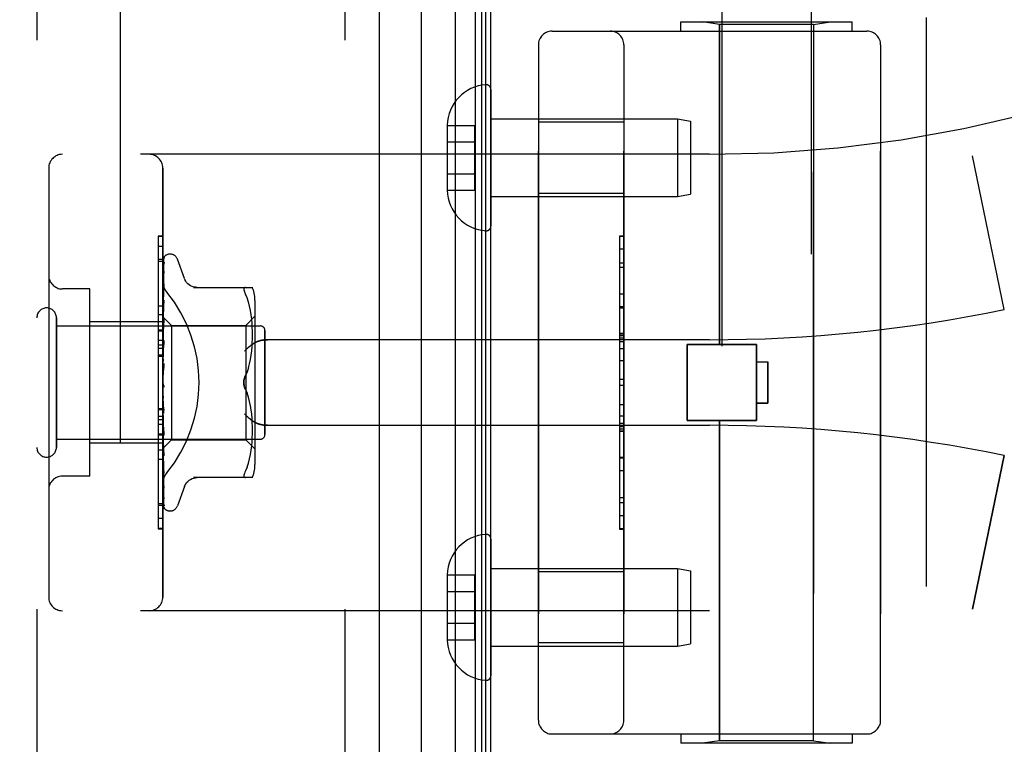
# Model space of a CAD drawing. Header units: inches. Extents: x 0 to 227, y 0 to 147.
# Tile 264 of 272: x 118.07 to 120.22, y 95.95 to 97.54. Entities that reach past the tile are written whole.
import ezdxf

# ---------------------------------------------------------------- set-up
doc = ezdxf.new("R2010")
doc.units = ezdxf.units.IN
doc.header["$LTSCALE"] = 12.466667
doc.header["$MEASUREMENT"] = 0
doc.linetypes.add('HIDDEN', pattern=[0.2, 0.1, -0.1])
doc.layers.get('0').update_dxf_attribs({"linetype": 'CONTINUOUS'})
for name, color, linetype in [('DEFAULT_2', 8, 'HIDDEN'), ('DIMENSIONS', 7, 'CONTINUOUS'), ('LEFTHAND_DOOR_ASSEMBLY', 7, 'CONTINUOUS'), ('RIGHTHAND_DOOR_ASSEMBLY', 7, 'CONTINUOUS')]:
    doc.layers.add(name, color=color, linetype=linetype)
doc.styles.get("Standard").update_dxf_attribs({"font": 'arial.ttf'})
doc.dimstyles.new('DIMSTYLE_1', dxfattribs={"dimtxt": 1, "dimasz": 1.333333, "dimexe": 0.09, "dimexo": 0.07, "dimgap": 0.0375, "dimtad": 0, "dimtih": 1, "dimtoh": 1, "dimzin": 4, "dimdsep": 46, "dimtxsty": 'Standard', "dimblk": '_FILLED', "dimblk1": '_FILLED', "dimblk2": '_FILLED', "dimcen": 0.09, "dimadec": 3, "dimazin": 1, "dimtfac": 1, "dimtdec": 3, "dimtofl": 0, "dimtmove": 0, "dimatfit": 3, "dimldrblk": '_FILLED', "dimfxl": 0, "dimtolj": 1, "dimtzin": 4, "dimarcsym": 0})

# ---------------------------------------------------------------- blocks, each defined once
blk = doc.blocks.new('_FILLED')
at = {"color": 0, "linetype": 'ByBlock'}
blk.add_solid([(0, 0), (-1, 0.2), (-1, -0.2)], dxfattribs=at)
blk = doc.blocks.new('*D12')
at = {"layer": 'DIMENSIONS', "color": 2, "linetype": 'Continuous'}
for p, q in [((118.2684, 101.6174), (114.005, 101.6174)), ((115.205, 101.6174), (115.205, 72.6174)), ((115.205, 41.6174), (115.205, 70.6174)), ((118.2794, 41.6174), (114.005, 41.6174))]:
    blk.add_line(p, q, dxfattribs=at)
at = {"layer": 'DIMENSIONS', "color": 2, "linetype": 'Continuous', "xscale": 1.3333333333, "yscale": 1.3333333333, "zscale": 1.3333333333}
for p, rotation in [((115.205, 101.6174), 90), ((115.205, 41.6174), 270)]:
    blk.add_blockref('_FILLED', p, dxfattribs=dict(at, rotation=rotation))
at = {"layer": 'DIMENSIONS', "color": 2, "linetype": 'Continuous', "insert": (115.205, 72.1174), "char_height": 1, "width": 3.494424, "attachment_point": 2, "line_spacing_factor": 0.9}
blk.add_mtext('60.00', dxfattribs=at)

msp = doc.modelspace()

# ---------------------------------------------------------------- linework, layer by layer
at = {"color": 3, "linetype": 'Continuous'}
msp.add_line((119.0977, 41.7214), (119.0977, 101.5134), dxfattribs=at)
at = {"layer": 'DEFAULT_2', "color": 8, "linetype": 'HIDDEN'}
msp.add_line((118.2852, 100.3518), (118.2852, 42.8829), dxfattribs=at)
at = {"layer": 'LEFTHAND_DOOR_ASSEMBLY', "color": 8, "linetype": 'HIDDEN'}
for p, q in [((118.1027, 101.2324), (118.1027, 42.0024)), ((118.7777, 101.2324), (118.7777, 42.0024)), ((120.0517, 97.5424), (120.0517, 95.9424)), ((119.5142, 97.5124), (119.5142, 97.5324)), ((119.5142, 97.5324), (119.8892, 97.5324)), ((119.5987, 97.5271), (119.5612, 97.5324)), ((119.5987, 96.8254), (119.5987, 97.5271)), ((119.8047, 97.5271), (119.5987, 97.5271)), ((119.8047, 97.5271), (119.8422, 97.5324)), ((119.8047, 95.9577), (119.8047, 97.5271)), ((119.8892, 97.5124), (119.8892, 97.5324)), ((119.2317, 97.5124), (119.9217, 97.5124)), ((119.2017, 97.4824), (119.2017, 96.0024)), ((119.3892, 96.0024), (119.3892, 97.4824)), ((119.9517, 97.4824), (119.9517, 96.0024)), ((119.3892, 97.3129), (119.2017, 97.3129)), ((119.5767, 97.2424), (118.1587, 97.2424)), ((120.2227, 96.9024), (120.1529, 97.239)), ((118.1287, 97.2124), (118.1287, 96.2724)), ((118.3787, 96.2724), (118.3787, 97.2124)), ((119.3892, 97.1569), (119.2017, 97.1569)), ((119.3792, 97.0633), (119.3792, 96.4214)), ((119.3792, 97.0633), (119.3892, 97.0633)), ((119.3892, 97.0631), (119.3792, 97.0631)), ((118.3687, 97.0402), (118.3687, 96.6295)), ((118.3787, 97.0402), (118.3687, 97.0402)), ((118.3787, 97.0117), (118.3687, 97.0117)), ((119.3792, 97.005), (119.3892, 97.005)), ((119.3892, 96.9948), (119.3792, 96.9948)), ((118.2187, 96.9474), (118.1587, 96.9474)), ((118.2187, 96.5374), (118.2187, 96.9474)), ((119.3892, 96.936), (119.3792, 96.936)), ((119.3792, 96.9058), (119.3892, 96.9058)), ((118.1457, 96.6004), (118.1457, 96.8844)), ((118.3787, 96.8754), (118.2187, 96.8754)), ((118.3787, 96.8904), (118.3687, 96.8904)), ((118.1457, 96.8664), (118.5927, 96.8664)), ((118.6027, 96.6284), (118.6027, 96.8564)), ((118.3787, 96.8343), (118.3687, 96.8343)), ((119.5767, 96.8361), (118.6091, 96.8361)), ((119.3792, 96.8492), (119.3892, 96.8492)), ((119.3792, 96.849), (119.3892, 96.849)), ((119.3892, 96.8487), (119.3792, 96.8487)), ((118.3787, 96.8243), (118.3687, 96.8243)), ((118.3787, 96.8171), (118.3687, 96.8171)), ((119.5277, 96.6594), (119.5277, 96.8254)), ((119.5277, 96.8254), (119.6797, 96.8254)), ((119.6797, 96.6594), (119.6797, 96.8254)), ((118.3787, 96.802), (118.3687, 96.802)), ((119.3792, 96.7908), (119.3892, 96.7908)), ((119.6797, 96.7874), (119.7047, 96.7874)), ((119.7047, 96.7874), (119.7047, 96.6974)), ((119.3892, 96.7487), (119.3792, 96.7487)), ((118.3687, 96.6857), (118.3787, 96.6857)), ((119.7047, 96.6974), (119.6797, 96.6974)), ((119.3892, 96.6685), (119.3792, 96.6685)), ((119.5277, 96.6594), (119.6797, 96.6594)), ((119.5987, 95.9577), (119.5987, 96.6594)), ((119.5767, 96.6486), (118.6091, 96.6486)), ((119.3892, 96.6529), (119.3792, 96.6529)), ((119.3892, 96.6453), (119.3792, 96.6453)), ((119.3892, 96.6399), (119.3792, 96.6399)), ((119.3892, 96.6351), (119.3792, 96.6351)), ((118.1457, 96.6184), (118.5927, 96.6184)), ((118.3687, 96.6295), (118.3787, 96.6295)), ((118.3687, 96.6291), (118.3687, 96.4218)), ((118.3787, 96.6291), (118.3687, 96.6291)), ((118.3787, 96.6274), (118.3687, 96.6274)), ((118.3787, 96.6094), (118.2187, 96.6094)), ((118.3787, 96.574), (118.3687, 96.574)), ((119.3892, 96.5767), (119.3792, 96.5767)), ((120.2227, 96.5824), (120.1529, 96.2458)), ((118.2187, 96.5374), (118.1587, 96.5374)), ((118.3687, 96.4771), (118.3787, 96.4771)), ((119.3892, 96.4504), (119.3792, 96.4504)), ((118.3787, 96.4226), (118.3687, 96.4226)), ((118.3687, 96.4218), (118.3787, 96.4218)), ((119.3892, 96.4214), (119.3792, 96.4214)), ((119.3892, 96.3279), (119.2017, 96.3279)), ((119.5767, 96.2424), (118.1587, 96.2424)), ((119.3892, 96.1719), (119.2017, 96.1719)), ((119.2317, 95.9724), (119.9217, 95.9724)), ((119.5142, 95.9724), (119.5142, 95.9524)), ((119.8892, 95.9724), (119.8892, 95.9524)), ((119.8892, 95.9524), (119.5142, 95.9524)), ((119.5987, 95.9577), (119.5612, 95.9524)), ((119.8047, 95.9577), (119.5987, 95.9577)), ((119.8047, 95.9577), (119.8422, 95.9524))]:
    msp.add_line(p, q, dxfattribs=at)
for points in [[(118.3875, 96.9404), (118.387, 96.941), (118.3866, 96.9416), (118.3861, 96.9422), (118.3857, 96.9428), (118.3852, 96.9435), (118.3848, 96.9441), (118.3844, 96.9448), (118.3839, 96.9455), (118.3835, 96.9462), (118.3832, 96.9469), (118.3828, 96.9476), (118.3824, 96.9484), (118.3821, 96.9491), (118.3817, 96.9499), (118.3814, 96.9506), (118.3811, 96.9514), (118.3808, 96.9522), (118.3805, 96.9529), (118.3803, 96.9537), (118.3801, 96.9545), (118.3798, 96.9553), (118.3796, 96.9561), (118.3795, 96.9569), (118.3793, 96.9576), (118.3792, 96.9584), (118.379, 96.9592), (118.3789, 96.96), (118.3789, 96.9607), (118.3788, 96.9615), (118.3787, 96.9623), (118.3787, 96.963), (118.3787, 96.9638)], [(118.5579, 96.8111), (118.5584, 96.8117), (118.5589, 96.8123), (118.5595, 96.8128), (118.56, 96.8134), (118.5606, 96.814), (118.5612, 96.8145), (118.5617, 96.8151), (118.5623, 96.8157), (118.5629, 96.8162), (118.5635, 96.8168), (118.5641, 96.8174), (118.5648, 96.8179), (118.5654, 96.8185), (118.566, 96.819), (118.5667, 96.8196), (118.5673, 96.8201), (118.568, 96.8207), (118.5686, 96.8212), (118.5693, 96.8217), (118.5699, 96.8223), (118.5706, 96.8228), (118.5712, 96.8233), (118.5719, 96.8238), (118.5726, 96.8243), (118.5732, 96.8248), (118.5739, 96.8253), (118.5746, 96.8257), (118.5752, 96.8262), (118.5759, 96.8266), (118.5765, 96.8271), (118.5772, 96.8275), (118.5778, 96.8279), (118.5785, 96.8283), (118.5791, 96.8287)], [(118.6091, 96.8361), (118.6079, 96.8361), (118.6066, 96.8361), (118.6053, 96.836), (118.604, 96.836), (118.6028, 96.8359), (118.6016, 96.8358), (118.6003, 96.8356), (118.5991, 96.8355), (118.598, 96.8353), (118.5968, 96.8351), (118.5957, 96.8349), (118.5946, 96.8347), (118.5935, 96.8344), (118.5924, 96.8342), (118.5914, 96.8339), (118.5904, 96.8336), (118.5894, 96.8333), (118.5885, 96.833), (118.5875, 96.8327), (118.5866, 96.8324), (118.5858, 96.832), (118.5849, 96.8317), (118.5841, 96.8314), (118.5833, 96.831), (118.5826, 96.8306), (118.5818, 96.8303), (118.5811, 96.8299), (118.5804, 96.8295), (118.5798, 96.8291), (118.5791, 96.8287)], [(118.5791, 96.656), (118.5785, 96.6564), (118.5778, 96.6569), (118.5772, 96.6573), (118.5765, 96.6577), (118.5759, 96.6581), (118.5752, 96.6586), (118.5746, 96.6591), (118.5739, 96.6595), (118.5732, 96.66), (118.5726, 96.6605), (118.5719, 96.661), (118.5712, 96.6615), (118.5706, 96.662), (118.5699, 96.6625), (118.5693, 96.663), (118.5686, 96.6636), (118.568, 96.6641), (118.5673, 96.6646), (118.5667, 96.6652), (118.566, 96.6657), (118.5654, 96.6663), (118.5648, 96.6669), (118.5641, 96.6674), (118.5635, 96.668), (118.5629, 96.6685), (118.5623, 96.6691), (118.5617, 96.6697), (118.5612, 96.6702), (118.5606, 96.6708), (118.56, 96.6714), (118.5595, 96.672), (118.5589, 96.6725), (118.5584, 96.6731), (118.5579, 96.6736)], [(118.5791, 96.656), (118.5798, 96.6557), (118.5804, 96.6553), (118.5811, 96.6549), (118.5818, 96.6545), (118.5826, 96.6541), (118.5833, 96.6538), (118.5841, 96.6534), (118.5849, 96.6531), (118.5858, 96.6527), (118.5866, 96.6524), (118.5875, 96.6521), (118.5885, 96.6518), (118.5894, 96.6515), (118.5904, 96.6512), (118.5914, 96.6509), (118.5924, 96.6506), (118.5935, 96.6504), (118.5946, 96.6501), (118.5957, 96.6499), (118.5968, 96.6497), (118.598, 96.6495), (118.5991, 96.6493), (118.6003, 96.6492), (118.6016, 96.649), (118.6028, 96.6489), (118.604, 96.6488), (118.6053, 96.6487), (118.6066, 96.6487), (118.6079, 96.6487), (118.6091, 96.6486)], [(118.3787, 96.521), (118.3787, 96.5218), (118.3787, 96.5225), (118.3788, 96.5233), (118.3789, 96.524), (118.3789, 96.5248), (118.379, 96.5256), (118.3792, 96.5264), (118.3793, 96.5272), (118.3795, 96.5279), (118.3796, 96.5287), (118.3798, 96.5295), (118.3801, 96.5303), (118.3803, 96.5311), (118.3805, 96.5319), (118.3808, 96.5326), (118.3811, 96.5334), (118.3814, 96.5342), (118.3817, 96.5349), (118.3821, 96.5357), (118.3824, 96.5364), (118.3828, 96.5372), (118.3832, 96.5379), (118.3835, 96.5386), (118.3839, 96.5393), (118.3844, 96.54), (118.3848, 96.5407), (118.3852, 96.5413), (118.3857, 96.542), (118.3861, 96.5426), (118.3866, 96.5432), (118.387, 96.5438), (118.3875, 96.5444)]]:
    msp.add_lwpolyline(points, dxfattribs=at)
for centre, radius, start, end in [((119.5767, 100.0175), 2.7751, 270, 316.1116), ((119.2317, 97.4824), 0.03, 90, 180), ((119.3592, 97.4824), 0.03, 0, 90), ((119.9217, 97.4824), 0.03, 0, 90), ((118.1587, 97.2124), 0.03, 90, 180), ((118.3487, 97.2124), 0.03, 0, 90), ((118.1587, 96.9774), 0.03, 180, 270), ((118.1242, 96.8844), 0.0215, 360, 180), ((119.5767, 100.0175), 3.1814, 270, 281.7157), ((118.5927, 96.8564), 0.01, 360, 90), ((119.5767, 93.4673), 3.1814, 78.2843, 90), ((118.5927, 96.6284), 0.01, 270, 0), ((118.1242, 96.6004), 0.0215, 180, 0), ((118.1587, 96.5074), 0.03, 90, 180), ((118.1587, 96.2724), 0.03, 180, 270), ((118.3487, 96.2724), 0.03, 270, 360), ((119.5767, 93.4673), 2.7751, 43.8884, 90), ((119.2317, 96.0024), 0.03, 180, 270), ((119.3592, 96.0024), 0.03, 270, 360), ((119.9217, 96.0024), 0.03, 270, 360)]:
    msp.add_arc(centre, radius, start, end, dxfattribs=at)
msp.add_ellipse((118.1457, 96.7424), major_axis=(0.3125, 0), ratio=1, start_param=-0.686108, end_param=0.686108, dxfattribs=at)
at = {"layer": 'RIGHTHAND_DOOR_ASSEMBLY', "color": 7, "linetype": 'Continuous'}
for p, q in [((119.02, 41.952), (119.02, 101.2828)), ((119.0634, 101.2738), (119.0634, 41.961)), ((118.9448, 101.2544), (118.9448, 41.9804)), ((119.0771, 101.2671), (119.0771, 41.9677)), ((119.0858, 101.2647), (119.0858, 41.9701))]:
    msp.add_line(p, q, dxfattribs=at)
at = {"layer": 'RIGHTHAND_DOOR_ASSEMBLY', "color": 8, "linetype": 'HIDDEN'}
for p, q in [((118.1027, 101.2324), (118.1027, 42.0024)), ((118.7777, 101.2324), (118.7777, 42.0024)), ((119.7997, 98.2704), (119.7997, 95.4224)), ((119.6037, 98.0689), (119.6037, 95.4224)), ((120.0517, 97.5424), (120.0517, 95.9424)), ((119.5142, 97.5124), (119.5142, 97.5324)), ((119.5142, 97.5324), (119.8892, 97.5324)), ((119.5987, 97.5271), (119.5612, 97.5324)), ((119.5987, 97.5271), (119.5987, 96.8254)), ((119.8047, 97.5271), (119.5987, 97.5271)), ((119.8047, 97.5271), (119.8422, 97.5324)), ((119.8047, 97.5271), (119.8047, 95.9577)), ((119.8892, 97.5124), (119.8892, 97.5324)), ((119.2317, 97.5124), (119.9217, 97.5124)), ((119.2017, 96.0024), (119.2017, 97.4824)), ((119.3892, 97.4824), (119.3892, 96.0024)), ((119.9517, 96.0024), (119.9517, 97.4824)), ((119.0977, 97.3848), (119.0977, 97.085)), ((119.0022, 97.3059), (119.0022, 97.3049)), ((119.0022, 97.3059), (119.0622, 97.3059)), ((119.0022, 97.3049), (119.0022, 97.1649)), ((119.0622, 97.1638), (119.0622, 97.3059)), ((119.0977, 97.3199), (119.5068, 97.3199)), ((119.3892, 97.3129), (119.2017, 97.3129)), ((119.5068, 97.3199), (119.5068, 97.1499)), ((119.5068, 97.3199), (119.5352, 97.3149)), ((119.5352, 97.3149), (119.5352, 97.1549)), ((119.0022, 97.2699), (119.0622, 97.2699)), ((119.5767, 97.2424), (118.1587, 97.2424)), ((120.2227, 96.9024), (120.1529, 97.239)), ((118.1287, 97.2124), (118.1287, 96.2724)), ((118.3787, 97.2124), (118.3787, 96.2724)), ((119.0022, 97.1999), (119.0622, 97.1999)), ((119.0022, 97.1649), (119.0022, 97.1638)), ((119.0022, 97.1638), (119.0622, 97.1638)), ((119.3892, 97.1569), (119.2017, 97.1569)), ((119.5068, 97.1499), (119.5352, 97.1549)), ((119.0977, 97.1499), (119.5068, 97.1499)), ((118.3687, 97.063), (118.3687, 96.8557)), ((118.3787, 97.063), (118.3687, 97.063)), ((118.3787, 97.0622), (118.3687, 97.0622)), ((119.3792, 97.0634), (119.3792, 96.4214)), ((119.3892, 97.0634), (119.3792, 97.0634)), ((118.3952, 97.0236), (118.3944, 97.0236)), ((119.3892, 97.0344), (119.3792, 97.0344)), ((118.3787, 97.0077), (118.3687, 97.0077)), ((118.3795, 96.8852), (118.3813, 97.014)), ((118.3795, 96.8852), (118.3813, 97.0134)), ((118.3795, 96.8801), (118.3813, 97.0048)), ((118.3795, 96.88), (118.3813, 97.003)), ((118.3813, 97.004), (118.3807, 97.0027)), ((118.3821, 97.0163), (118.3816, 97.0156)), ((118.4263, 96.9704), (118.4109, 97.0127)), ((118.3795, 96.87), (118.3813, 96.9861)), ((118.3795, 96.8698), (118.3813, 96.9832)), ((118.3813, 96.9861), (118.3814, 96.9865)), ((118.3813, 96.9832), (118.3814, 96.9837)), ((118.3795, 96.8553), (118.3813, 96.9585)), ((118.3813, 96.9586), (118.3814, 96.9586)), ((118.3813, 96.9585), (118.3813, 96.9586)), ((118.2187, 96.9474), (118.1587, 96.9474)), ((118.2187, 96.5374), (118.2187, 96.9474)), ((118.3793, 96.942), (118.3787, 96.9363)), ((118.3801, 96.949), (118.3793, 96.942)), ((118.3795, 96.855), (118.3813, 96.9547)), ((118.3813, 96.9547), (118.3813, 96.9547)), ((118.446, 96.9507), (118.5752, 96.9507)), ((118.5634, 96.9277), (118.5598, 96.9361)), ((118.3806, 96.9159), (118.3793, 96.9037)), ((118.3795, 96.8365), (118.3813, 96.9232)), ((118.3795, 96.8361), (118.3813, 96.9184)), ((118.3813, 96.923), (118.3806, 96.9159)), ((118.3813, 96.9232), (118.3813, 96.9231)), ((118.5665, 96.9188), (118.5634, 96.9277)), ((118.569, 96.9095), (118.5664, 96.9189)), ((118.5807, 96.922), (118.5807, 96.5628)), ((118.3687, 96.9108), (118.3787, 96.9108)), ((118.3793, 96.9037), (118.3787, 96.8974)), ((118.571, 96.8999), (118.569, 96.9095)), ((118.5725, 96.8904), (118.571, 96.9)), ((119.3892, 96.908), (119.3792, 96.908)), ((118.1457, 96.8844), (118.1457, 96.6004)), ((118.3787, 96.8754), (118.2187, 96.8754)), ((118.3787, 96.8866), (118.3977, 96.8676)), ((118.3787, 96.8831), (118.3795, 96.8801)), ((118.3787, 96.8779), (118.3795, 96.88)), ((118.3787, 96.8745), (118.3795, 96.8701)), ((118.3795, 96.8852), (118.3795, 96.8853)), ((118.3795, 96.8852), (118.3795, 96.8852)), ((118.3795, 96.8142), (118.3813, 96.8813)), ((118.3795, 96.8801), (118.3795, 96.88)), ((118.3795, 96.88), (118.3795, 96.8801)), ((118.3795, 96.8138), (118.3813, 96.8758)), ((118.3813, 96.881), (118.3801, 96.8685)), ((118.3813, 96.8813), (118.3813, 96.881)), ((118.5607, 96.8676), (118.5807, 96.8876)), ((118.5736, 96.881), (118.5725, 96.8904)), ((118.5744, 96.8721), (118.5736, 96.8811)), ((118.5748, 96.8634), (118.5743, 96.8722)), ((118.1457, 96.8664), (118.5927, 96.8664)), ((118.3787, 96.8574), (118.3687, 96.8574)), ((118.3687, 96.8557), (118.3787, 96.8557)), ((118.3687, 96.8553), (118.3687, 96.4446)), ((118.3787, 96.8553), (118.3687, 96.8553)), ((118.3787, 96.8662), (118.3795, 96.8698)), ((118.3801, 96.8685), (118.3787, 96.8529)), ((118.3787, 96.8612), (118.3795, 96.8553)), ((118.3787, 96.8499), (118.3795, 96.855)), ((118.3795, 96.8698), (118.3795, 96.8701)), ((118.3795, 96.87), (118.3795, 96.8698)), ((118.3795, 96.8553), (118.3795, 96.855)), ((118.3795, 96.855), (118.3795, 96.8553)), ((118.3977, 96.8676), (118.3977, 96.6171)), ((118.3977, 96.8676), (118.5607, 96.8676)), ((118.5607, 96.8676), (118.5607, 96.6171)), ((118.5751, 96.855), (118.5748, 96.8635)), ((118.5752, 96.8467), (118.5751, 96.8552)), ((118.6027, 96.8564), (118.6027, 96.6284)), ((118.3787, 96.8436), (118.3795, 96.8366)), ((118.3787, 96.8298), (118.3795, 96.8362)), ((118.3813, 96.834), (118.3787, 96.8045)), ((118.3795, 96.8361), (118.3795, 96.8366)), ((118.3795, 96.8365), (118.3795, 96.8362)), ((118.3795, 96.7893), (118.3813, 96.8343)), ((118.3795, 96.7888), (118.3813, 96.8283)), ((118.3813, 96.8343), (118.3813, 96.834)), ((118.5743, 96.8208), (118.5748, 96.8299)), ((118.5748, 96.8297), (118.5751, 96.8385)), ((118.5751, 96.8383), (118.5752, 96.8469)), ((119.5767, 96.8361), (118.6091, 96.8361)), ((119.3892, 96.8497), (119.3792, 96.8497)), ((119.3892, 96.8449), (119.3792, 96.8449)), ((119.3892, 96.8395), (119.3792, 96.8395)), ((119.3892, 96.8318), (119.3792, 96.8318)), ((118.3787, 96.8223), (118.3795, 96.8144)), ((118.3787, 96.8064), (118.3795, 96.8139)), ((118.3795, 96.8141), (118.3795, 96.8144)), ((118.3795, 96.8142), (118.3795, 96.8139)), ((118.3795, 96.8138), (118.3795, 96.8141)), ((118.5724, 96.8024), (118.5736, 96.8119)), ((118.5736, 96.8117), (118.5743, 96.821)), ((119.3892, 96.8163), (119.3792, 96.8163)), ((119.5277, 96.8254), (119.5277, 96.6594)), ((119.6797, 96.8254), (119.5277, 96.8254)), ((119.6797, 96.8254), (119.6797, 96.6594)), ((118.3787, 96.7991), (118.3687, 96.7991)), ((118.3787, 96.7981), (118.3795, 96.7896)), ((118.3787, 96.7808), (118.3795, 96.7891)), ((118.3795, 96.7888), (118.3795, 96.7896)), ((118.3795, 96.7893), (118.3795, 96.7891)), ((118.569, 96.7837), (118.571, 96.7932)), ((118.5709, 96.793), (118.5725, 96.8026)), ((119.6797, 96.7874), (119.7047, 96.7874)), ((119.7047, 96.6974), (119.7047, 96.7874)), ((118.3813, 96.7838), (118.3787, 96.7538)), ((118.3787, 96.7719), (118.3795, 96.7631)), ((118.3795, 96.7619), (118.38, 96.7666)), ((118.5598, 96.757), (118.5634, 96.7656)), ((118.5665, 96.7744), (118.569, 96.7837)), ((118.3787, 96.7447), (118.3795, 96.7358)), ((118.3787, 96.7389), (118.3789, 96.7385)), ((118.3787, 96.7264), (118.3795, 96.7353)), ((118.3795, 96.7371), (118.3802, 96.7361)), ((118.5598, 96.7278), (118.5634, 96.7192)), ((119.3892, 96.7361), (119.3792, 96.7361)), ((118.3787, 96.7173), (118.3795, 96.7088)), ((118.3787, 96.6996), (118.3795, 96.7083)), ((118.3813, 96.6756), (118.3787, 96.7055)), ((118.3795, 96.7092), (118.3795, 96.7083)), ((118.3813, 96.6816), (118.3795, 96.7092)), ((118.3795, 96.7086), (118.3795, 96.7088)), ((118.3813, 96.6754), (118.3795, 96.7086)), ((118.5665, 96.7103), (118.5634, 96.7192)), ((118.569, 96.7011), (118.5665, 96.7104)), ((118.571, 96.6916), (118.569, 96.7011)), ((118.3787, 96.6828), (118.3687, 96.6828)), ((118.3787, 96.6909), (118.3795, 96.683)), ((118.3787, 96.6743), (118.3795, 96.6825)), ((118.3795, 96.6832), (118.3795, 96.6825)), ((118.3813, 96.6322), (118.3795, 96.6832)), ((118.3795, 96.6827), (118.3795, 96.683)), ((118.3813, 96.6265), (118.3795, 96.6827)), ((118.5725, 96.6822), (118.5709, 96.6918)), ((118.5736, 96.6729), (118.5724, 96.6824)), ((119.3792, 96.694), (119.3892, 96.694)), ((119.6797, 96.6974), (119.7047, 96.6974)), ((118.3787, 96.6677), (118.3687, 96.6677)), ((118.3787, 96.6605), (118.3687, 96.6605)), ((118.3787, 96.6663), (118.3795, 96.6594)), ((118.3787, 96.6514), (118.3795, 96.6589)), ((118.3787, 96.6557), (118.3813, 96.6268)), ((118.3813, 96.587), (118.3795, 96.6595)), ((118.3795, 96.6595), (118.3795, 96.6589)), ((118.3795, 96.6591), (118.3795, 96.6594)), ((118.3813, 96.5818), (118.3795, 96.6591)), ((118.3813, 96.6756), (118.3813, 96.6754)), ((118.5743, 96.6638), (118.5736, 96.6731)), ((118.5748, 96.6549), (118.5743, 96.664)), ((119.6797, 96.6594), (119.5277, 96.6594)), ((119.5987, 96.6594), (119.5987, 95.9577)), ((118.3787, 96.6505), (118.3687, 96.6505)), ((118.3787, 96.6445), (118.3795, 96.6387)), ((118.3787, 96.6319), (118.3795, 96.6384)), ((118.3813, 96.5474), (118.3795, 96.6388)), ((118.3795, 96.6388), (118.3795, 96.6384)), ((118.3795, 96.6384), (118.3795, 96.6387)), ((118.3813, 96.543), (118.3795, 96.6384)), ((118.5751, 96.6463), (118.5748, 96.6551)), ((118.5752, 96.6379), (118.5751, 96.6465)), ((118.5751, 96.6296), (118.5752, 96.6381)), ((119.5767, 96.6486), (118.6091, 96.6486)), ((119.3892, 96.636), (119.3792, 96.636)), ((119.3792, 96.6358), (119.3892, 96.6358)), ((119.3792, 96.6356), (119.3892, 96.6356)), ((118.1457, 96.6184), (118.5927, 96.6184)), ((118.3787, 96.6262), (118.3795, 96.6218)), ((118.3787, 96.6163), (118.3795, 96.6215)), ((118.3795, 96.6219), (118.3795, 96.6215)), ((118.3813, 96.5148), (118.3795, 96.6219)), ((118.3795, 96.6216), (118.3795, 96.6218)), ((118.3813, 96.5114), (118.3795, 96.6216)), ((118.3795, 96.5989), (118.3977, 96.6171)), ((118.3813, 96.6267), (118.3813, 96.6265)), ((118.3977, 96.6171), (118.5607, 96.6171)), ((118.5607, 96.6171), (118.5807, 96.5971)), ((118.5736, 96.6037), (118.5744, 96.6127)), ((118.5743, 96.6126), (118.5748, 96.6214)), ((118.5748, 96.6212), (118.5751, 96.6297)), ((118.3787, 96.6094), (118.2187, 96.6094)), ((118.3787, 96.5944), (118.3687, 96.5944)), ((118.3787, 96.6121), (118.3795, 96.6093)), ((118.3787, 96.6053), (118.3795, 96.6091)), ((118.3787, 96.5982), (118.3795, 96.5989)), ((118.3795, 96.6093), (118.3795, 96.6091)), ((118.3813, 96.4905), (118.3795, 96.6093)), ((118.3795, 96.6091), (118.3795, 96.6093)), ((118.3813, 96.4882), (118.3795, 96.6091)), ((118.3795, 96.6016), (118.3795, 96.6014)), ((118.3813, 96.4742), (118.3795, 96.6016)), ((118.3795, 96.6015), (118.3795, 96.6015)), ((118.3795, 96.5989), (118.3795, 96.5989)), ((118.3813, 96.4698), (118.3795, 96.5989)), ((118.3801, 96.594), (118.3813, 96.582)), ((118.571, 96.5848), (118.5725, 96.5944)), ((118.5725, 96.5944), (118.5736, 96.6038)), ((118.3813, 96.582), (118.3813, 96.5818)), ((118.5664, 96.5659), (118.569, 96.5753)), ((118.569, 96.5753), (118.571, 96.5849)), ((119.3792, 96.579), (119.3892, 96.579)), ((120.1529, 96.2458), (120.2227, 96.5824)), ((118.3787, 96.5671), (118.3793, 96.5611)), ((118.3793, 96.5611), (118.3801, 96.5535)), ((118.5634, 96.5571), (118.5598, 96.5486)), ((118.5634, 96.5571), (118.5665, 96.566)), ((119.3892, 96.5488), (119.3792, 96.5488)), ((118.2187, 96.5374), (118.1587, 96.5374)), ((118.3813, 96.5431), (118.3813, 96.543)), ((118.5752, 96.5341), (118.446, 96.5341)), ((118.3814, 96.5112), (118.3813, 96.5114)), ((118.4263, 96.5144), (118.4109, 96.4721)), ((118.3814, 96.4875), (118.3813, 96.4882)), ((119.3892, 96.49), (119.3792, 96.49)), ((118.3787, 96.4731), (118.3687, 96.4731)), ((118.3828, 96.4659), (118.383, 96.4657)), ((119.3792, 96.4798), (119.3892, 96.4798)), ((118.3787, 96.4446), (118.3687, 96.4446)), ((118.3952, 96.4611), (118.3944, 96.4611)), ((119.3892, 96.4217), (119.3792, 96.4217)), ((119.3792, 96.4214), (119.3892, 96.4214)), ((119.0977, 96.3998), (119.0977, 96.1)), ((119.0977, 96.3349), (119.5068, 96.3349)), ((119.5068, 96.3349), (119.5068, 96.1649)), ((119.5068, 96.3349), (119.5352, 96.3299)), ((119.0022, 96.3209), (119.0022, 96.3199)), ((119.0022, 96.3209), (119.0622, 96.3209)), ((119.0022, 96.3199), (119.0022, 96.1799)), ((119.0622, 96.1788), (119.0622, 96.3209)), ((119.3892, 96.3279), (119.2017, 96.3279)), ((119.5352, 96.3299), (119.5352, 96.1699)), ((119.0022, 96.2849), (119.0622, 96.2849)), ((119.5767, 96.2424), (118.1587, 96.2424)), ((119.0022, 96.2149), (119.0622, 96.2149)), ((119.0022, 96.1799), (119.0022, 96.1788)), ((119.0022, 96.1788), (119.0622, 96.1788)), ((119.0977, 96.1649), (119.5068, 96.1649)), ((119.3892, 96.1719), (119.2017, 96.1719)), ((119.5068, 96.1649), (119.5352, 96.1699)), ((119.2317, 95.9724), (119.9217, 95.9724)), ((119.5142, 95.9724), (119.5142, 95.9524)), ((119.8892, 95.9724), (119.8892, 95.9524)), ((119.8892, 95.9524), (119.5142, 95.9524)), ((119.5987, 95.9577), (119.5612, 95.9524)), ((119.8047, 95.9577), (119.5987, 95.9577)), ((119.8047, 95.9577), (119.8422, 95.9524))]:
    msp.add_line(p, q, dxfattribs=at)
at = {"layer": 'RIGHTHAND_DOOR_ASSEMBLY', "color": 3, "linetype": 'Continuous'}
msp.add_line((118.8527, 101.2324), (118.8527, 42.0024), dxfattribs=at)
at = {"layer": 'RIGHTHAND_DOOR_ASSEMBLY', "color": 8, "linetype": 'HIDDEN'}
for points in [[(118.382, 97.0167), (118.3816, 97.0159), (118.381, 97.0146), (118.3805, 97.0132), (118.38, 97.0117), (118.3795, 97.0102), (118.3791, 97.0086), (118.3787, 97.0069)], [(118.3816, 97.0156), (118.3814, 97.0153), (118.3811, 97.0149), (118.3808, 97.0145), (118.3805, 97.014), (118.3802, 97.0135), (118.3799, 97.0129), (118.3796, 97.0123), (118.3793, 97.0117), (118.3791, 97.0111), (118.3788, 97.0104), (118.3787, 97.0102)], [(118.3795, 97.0146), (118.3795, 97.0144), (118.3791, 97.0136), (118.3787, 97.0126)], [(118.3815, 97.0059), (118.3811, 97.0045), (118.3807, 97.0025), (118.3802, 97.0004), (118.3798, 96.9983), (118.3794, 96.996), (118.379, 96.9938), (118.3787, 96.992)], [(118.3807, 97.0027), (118.3804, 97.0022), (118.3801, 97.0017), (118.3798, 97.0012), (118.3796, 97.0006), (118.3793, 96.9999), (118.379, 96.9993), (118.3788, 96.9986), (118.3787, 96.9985)], [(118.3813, 97.014), (118.3814, 97.0147), (118.3815, 97.0153), (118.3816, 97.0158), (118.3818, 97.0163), (118.382, 97.0168)], [(118.3813, 97.0134), (118.3814, 97.0139), (118.3814, 97.0144), (118.3816, 97.015), (118.3817, 97.0155), (118.3819, 97.0159), (118.382, 97.0161), (118.3821, 97.0163), (118.3822, 97.0163)], [(118.3813, 97.0048), (118.3814, 97.0052), (118.3814, 97.0057), (118.3815, 97.0059)], [(118.3816, 97.0044), (118.3816, 97.0044), (118.3816, 97.0045), (118.3816, 97.0044), (118.3815, 97.0042), (118.3813, 97.004)], [(118.3813, 97.003), (118.3814, 97.0035), (118.3814, 97.0039), (118.3815, 97.0042), (118.3816, 97.0044)], [(118.3822, 97.0163), (118.3822, 97.0163), (118.3821, 97.0163)], [(118.3814, 96.9865), (118.3811, 96.9846), (118.3806, 96.9817), (118.3802, 96.9789), (118.3797, 96.976), (118.3793, 96.9731), (118.379, 96.9702), (118.3787, 96.9682)], [(118.3802, 96.981), (118.3798, 96.9803), (118.3795, 96.9796), (118.3792, 96.9788), (118.3789, 96.978), (118.3787, 96.9776)], [(118.3814, 96.9837), (118.3814, 96.9837), (118.3814, 96.9836), (118.3813, 96.9834), (118.3812, 96.9831), (118.381, 96.9827), (118.3807, 96.9822), (118.3802, 96.981)], [(118.3787, 96.9638), (118.3787, 96.963), (118.3787, 96.9623), (118.3788, 96.9615), (118.3789, 96.9607), (118.3789, 96.96), (118.379, 96.9592), (118.3792, 96.9584), (118.3793, 96.9576), (118.3795, 96.9569), (118.3796, 96.9561), (118.3798, 96.9553), (118.3801, 96.9545), (118.3803, 96.9537), (118.3805, 96.9529), (118.3808, 96.9522), (118.3811, 96.9514), (118.3814, 96.9506), (118.3817, 96.9499), (118.3821, 96.9491), (118.3824, 96.9484), (118.3828, 96.9476), (118.3832, 96.9469), (118.3835, 96.9462), (118.3839, 96.9455), (118.3844, 96.9448), (118.3848, 96.9441), (118.3852, 96.9435), (118.3857, 96.9428), (118.3861, 96.9422), (118.3866, 96.9416), (118.387, 96.941), (118.3875, 96.9404)], [(118.3814, 96.9586), (118.381, 96.9561), (118.3801, 96.949)], [(118.4538, 96.9507), (118.4502, 96.951), (118.4465, 96.9517), (118.4429, 96.9528), (118.4396, 96.9545), (118.4364, 96.9565), (118.4335, 96.9589), (118.431, 96.9617), (118.4289, 96.9647), (118.4272, 96.968), (118.4264, 96.9699)], [(118.3813, 96.9547), (118.3813, 96.9547), (118.3813, 96.9546), (118.3812, 96.9543), (118.3811, 96.9539), (118.3809, 96.9534), (118.3806, 96.9528), (118.3803, 96.9521), (118.38, 96.9514), (118.3797, 96.9506), (118.3793, 96.9498), (118.3789, 96.9489), (118.3787, 96.9483)], [(118.5598, 96.9507), (118.5585, 96.9505), (118.5576, 96.95), (118.5569, 96.9492), (118.5565, 96.9481), (118.5564, 96.9468), (118.5565, 96.9453), (118.5569, 96.9434), (118.5576, 96.9413), (118.5585, 96.9389), (118.5598, 96.9361)], [(118.3813, 96.9184), (118.3813, 96.9182), (118.3813, 96.9179), (118.3812, 96.9175), (118.381, 96.917), (118.3808, 96.9164), (118.3805, 96.9157), (118.3802, 96.915), (118.3795, 96.9136)], [(118.3795, 96.9136), (118.3792, 96.9128), (118.3789, 96.912), (118.3787, 96.9116)], [(118.3787, 96.8866), (118.3789, 96.8863), (118.3791, 96.886), (118.3793, 96.8856), (118.3795, 96.8853)], [(118.3787, 96.8863), (118.379, 96.886), (118.3792, 96.8857), (118.3794, 96.8855), (118.3795, 96.8853), (118.3795, 96.8852), (118.3795, 96.8852)], [(118.3787, 96.8856), (118.379, 96.8854), (118.3792, 96.8853), (118.3794, 96.8852), (118.3795, 96.8852), (118.3795, 96.8852), (118.3795, 96.8852)], [(118.3787, 96.8848), (118.3789, 96.885), (118.3791, 96.8851), (118.3793, 96.8852), (118.3795, 96.8852)], [(118.3787, 96.8817), (118.379, 96.8813), (118.3792, 96.8809), (118.3794, 96.8806), (118.3795, 96.8804), (118.3795, 96.8801), (118.3795, 96.8801)], [(118.3787, 96.8798), (118.379, 96.8797), (118.3792, 96.8797), (118.3794, 96.8797), (118.3795, 96.8798), (118.3795, 96.88)], [(118.3787, 96.8721), (118.379, 96.8716), (118.3792, 96.8712), (118.3794, 96.8707), (118.3795, 96.8704), (118.3795, 96.8701), (118.3795, 96.87)], [(118.3801, 96.8719), (118.3794, 96.8704), (118.3791, 96.8697), (118.3787, 96.8689)], [(118.3813, 96.8758), (118.3813, 96.8757), (118.3813, 96.8752), (118.3812, 96.8747), (118.381, 96.8741), (118.3807, 96.8734), (118.3804, 96.8727), (118.3801, 96.8719)], [(118.3787, 96.869), (118.379, 96.8691), (118.3792, 96.8692), (118.3794, 96.8693), (118.3795, 96.8695), (118.3795, 96.8698)], [(118.3787, 96.8578), (118.379, 96.8573), (118.3792, 96.8567), (118.3794, 96.8562), (118.3795, 96.8558), (118.3795, 96.8554), (118.3795, 96.8553)], [(118.3787, 96.8537), (118.379, 96.8538), (118.3792, 96.854), (118.3794, 96.8543), (118.3795, 96.8546), (118.3795, 96.855)], [(118.3787, 96.8394), (118.379, 96.8388), (118.3792, 96.8382), (118.3794, 96.8376), (118.3795, 96.8371), (118.3795, 96.8366), (118.3795, 96.8365)], [(118.3787, 96.8343), (118.379, 96.8346), (118.3792, 96.8349), (118.3794, 96.8352), (118.3795, 96.8356), (118.3795, 96.8361)], [(118.3813, 96.8283), (118.3813, 96.8277), (118.3811, 96.827), (118.3809, 96.8263), (118.3807, 96.8256), (118.3804, 96.825), (118.3801, 96.8243), (118.3797, 96.8237), (118.3794, 96.8231), (118.3791, 96.8225), (118.3788, 96.8219), (118.3787, 96.8217)], [(118.5791, 96.8287), (118.5785, 96.8283), (118.5778, 96.8279), (118.5772, 96.8275), (118.5765, 96.8271), (118.5759, 96.8266), (118.5752, 96.8262), (118.5746, 96.8257), (118.5739, 96.8253), (118.5732, 96.8248), (118.5726, 96.8243), (118.5719, 96.8238), (118.5712, 96.8233), (118.5706, 96.8228), (118.5699, 96.8223), (118.5693, 96.8217), (118.5686, 96.8212), (118.568, 96.8207), (118.5673, 96.8201), (118.5667, 96.8196), (118.566, 96.819), (118.5654, 96.8185), (118.5648, 96.8179), (118.5641, 96.8174), (118.5635, 96.8168), (118.5629, 96.8162), (118.5623, 96.8157), (118.5617, 96.8151), (118.5612, 96.8145), (118.5606, 96.814), (118.56, 96.8134), (118.5595, 96.8128), (118.5589, 96.8123), (118.5584, 96.8117), (118.5579, 96.8111)], [(118.5791, 96.8287), (118.5798, 96.8291), (118.5804, 96.8295), (118.5811, 96.8299), (118.5818, 96.8303), (118.5826, 96.8306), (118.5833, 96.831), (118.5841, 96.8314), (118.5849, 96.8317), (118.5858, 96.832), (118.5866, 96.8324), (118.5875, 96.8327), (118.5885, 96.833), (118.5894, 96.8333), (118.5904, 96.8336), (118.5914, 96.8339), (118.5924, 96.8342), (118.5935, 96.8344), (118.5946, 96.8347), (118.5957, 96.8349), (118.5968, 96.8351), (118.598, 96.8353), (118.5991, 96.8355), (118.6003, 96.8356), (118.6016, 96.8358), (118.6028, 96.8359), (118.604, 96.836), (118.6053, 96.836), (118.6066, 96.8361), (118.6079, 96.8361), (118.6091, 96.8361)], [(118.3787, 96.8174), (118.379, 96.8168), (118.3792, 96.8162), (118.3794, 96.8156), (118.3795, 96.815), (118.3795, 96.8144), (118.3795, 96.8142)], [(118.3787, 96.8116), (118.379, 96.8119), (118.3792, 96.8123), (118.3793, 96.8127), (118.3794, 96.8132), (118.3795, 96.8136), (118.3795, 96.8138)], [(118.3787, 96.7927), (118.379, 96.7921), (118.3792, 96.7915), (118.3794, 96.7909), (118.3795, 96.7902), (118.3795, 96.7896), (118.3795, 96.7893)], [(118.3787, 96.7864), (118.379, 96.7869), (118.3792, 96.7873), (118.3794, 96.7879), (118.3795, 96.7884), (118.3795, 96.7888)], [(118.3813, 96.7774), (118.3812, 96.777), (118.3811, 96.7763), (118.3809, 96.7756), (118.3806, 96.7751), (118.3804, 96.7745), (118.3801, 96.7741), (118.3798, 96.7737), (118.3796, 96.7733), (118.3793, 96.7729), (118.3791, 96.7725), (118.3788, 96.7721), (118.3787, 96.772)], [(118.3787, 96.7662), (118.379, 96.7656), (118.3792, 96.765), (118.3794, 96.7644), (118.3795, 96.7638), (118.3795, 96.7632), (118.3795, 96.7625)], [(118.38, 96.7666), (118.381, 96.7747), (118.3813, 96.7773)], [(118.5665, 96.7745), (118.5634, 96.7656), (118.5598, 96.757)], [(118.3787, 96.7596), (118.379, 96.7601), (118.3792, 96.7607), (118.3794, 96.7613), (118.3795, 96.7619)], [(118.3795, 96.7619), (118.3795, 96.7625), (118.3795, 96.7631)], [(118.5564, 96.7424), (118.5564, 96.7448), (118.5567, 96.7472), (118.5572, 96.7497), (118.5579, 96.7522), (118.5587, 96.7546), (118.5598, 96.757)], [(118.5573, 96.75), (118.557, 96.7485), (118.5567, 96.747), (118.5565, 96.7454), (118.5564, 96.7439), (118.5564, 96.7424)], [(118.5564, 96.7424), (118.5564, 96.7405), (118.5566, 96.7386), (118.5569, 96.7366), (118.5573, 96.7347)], [(118.5598, 96.7278), (118.5587, 96.7302), (118.5579, 96.7326), (118.5572, 96.7351), (118.5567, 96.7376), (118.5564, 96.74), (118.5564, 96.7424)], [(118.5598, 96.757), (118.5592, 96.7557), (118.5587, 96.7544), (118.5582, 96.753), (118.5577, 96.7515)], [(118.3787, 96.7381), (118.3789, 96.7378), (118.379, 96.7376), (118.3792, 96.7374), (118.3793, 96.7373), (118.3793, 96.7372), (118.3794, 96.7372)], [(118.3787, 96.7322), (118.379, 96.7328), (118.3792, 96.7334), (118.3794, 96.734), (118.3795, 96.7346), (118.3795, 96.7352), (118.3795, 96.7358)], [(118.3789, 96.7385), (118.379, 96.7383), (118.3792, 96.7377), (118.3794, 96.7371), (118.3795, 96.7365), (118.3795, 96.7359), (118.3795, 96.7353)], [(118.3802, 96.7361), (118.38, 96.7364), (118.3798, 96.7368), (118.3796, 96.7372), (118.3793, 96.7376), (118.3791, 96.7381), (118.3789, 96.7385)], [(118.3794, 96.7372), (118.3795, 96.7371), (118.3795, 96.737), (118.3796, 96.737), (118.3796, 96.7369), (118.3797, 96.7368), (118.3797, 96.7368), (118.3798, 96.7367), (118.3799, 96.7366)], [(118.38, 96.7365), (118.38, 96.7364), (118.3801, 96.7363), (118.3802, 96.7362), (118.3803, 96.7361)], [(118.3803, 96.7361), (118.3805, 96.7358), (118.3807, 96.7354), (118.3809, 96.7349), (118.3811, 96.7344), (118.3812, 96.7338), (118.3813, 96.7332), (118.3813, 96.7326), (118.3813, 96.732)], [(118.5578, 96.7329), (118.5584, 96.7311), (118.5591, 96.7294), (118.5598, 96.7278)], [(118.3787, 96.7116), (118.379, 96.7112), (118.3792, 96.7106), (118.3794, 96.7101), (118.3795, 96.7095), (118.3795, 96.7092)], [(118.3787, 96.7052), (118.379, 96.7058), (118.3792, 96.7064), (118.3794, 96.707), (118.3795, 96.7076), (118.3795, 96.7082), (118.3795, 96.7086)], [(118.3787, 96.6877), (118.3788, 96.6875), (118.3791, 96.687), (118.3797, 96.686)], [(118.3787, 96.6855), (118.379, 96.6851), (118.3792, 96.6847), (118.3794, 96.6842), (118.3795, 96.6837), (118.3795, 96.6832)], [(118.3787, 96.6794), (118.379, 96.6801), (118.3792, 96.6807), (118.3794, 96.6813), (118.3795, 96.6819), (118.3795, 96.6825), (118.3795, 96.6827)], [(118.3797, 96.686), (118.38, 96.6854), (118.3803, 96.6849), (118.3806, 96.6843), (118.3809, 96.6837), (118.3811, 96.683), (118.3812, 96.6824), (118.3813, 96.6817), (118.3813, 96.6816)], [(118.3787, 96.6615), (118.379, 96.6612), (118.3792, 96.6608), (118.3794, 96.6604), (118.3795, 96.6599), (118.3795, 96.6595)], [(118.3787, 96.656), (118.379, 96.6566), (118.3792, 96.6572), (118.3794, 96.6578), (118.3795, 96.6584), (118.3795, 96.6589), (118.3795, 96.6591)], [(118.5579, 96.6736), (118.5584, 96.6731), (118.5589, 96.6725), (118.5595, 96.672), (118.56, 96.6714), (118.5606, 96.6708), (118.5612, 96.6702), (118.5617, 96.6697), (118.5623, 96.6691), (118.5629, 96.6685), (118.5635, 96.668), (118.5641, 96.6674), (118.5648, 96.6669), (118.5654, 96.6663), (118.566, 96.6657), (118.5667, 96.6652), (118.5673, 96.6646), (118.568, 96.6641), (118.5686, 96.6636), (118.5693, 96.663), (118.5699, 96.6625), (118.5706, 96.662), (118.5712, 96.6615), (118.5719, 96.661), (118.5726, 96.6605), (118.5732, 96.66), (118.5739, 96.6595), (118.5746, 96.6591), (118.5752, 96.6586), (118.5759, 96.6581), (118.5765, 96.6577), (118.5772, 96.6573), (118.5778, 96.6569), (118.5785, 96.6564), (118.5791, 96.656)], [(118.6091, 96.6486), (118.6079, 96.6487), (118.6066, 96.6487), (118.6053, 96.6487), (118.604, 96.6488), (118.6028, 96.6489), (118.6016, 96.649), (118.6003, 96.6492), (118.5991, 96.6493), (118.598, 96.6495), (118.5968, 96.6497), (118.5957, 96.6499), (118.5946, 96.6501), (118.5935, 96.6504), (118.5924, 96.6506), (118.5914, 96.6509), (118.5904, 96.6512), (118.5894, 96.6515), (118.5885, 96.6518), (118.5875, 96.6521), (118.5866, 96.6524), (118.5858, 96.6527), (118.5849, 96.6531), (118.5841, 96.6534), (118.5833, 96.6538), (118.5826, 96.6541), (118.5818, 96.6545), (118.5811, 96.6549), (118.5804, 96.6553), (118.5798, 96.6557), (118.5791, 96.656)], [(118.3787, 96.6403), (118.379, 96.6401), (118.3792, 96.6399), (118.3794, 96.6396), (118.3795, 96.6392), (118.3795, 96.6388)], [(118.3787, 96.639), (118.379, 96.6384), (118.3793, 96.6377)], [(118.3787, 96.6357), (118.379, 96.6363), (118.3792, 96.6368), (118.3794, 96.6374), (118.3795, 96.6379), (118.3795, 96.6383), (118.3795, 96.6384)], [(118.3793, 96.6377), (118.38, 96.6364), (118.3803, 96.6357), (118.3807, 96.6349), (118.3809, 96.6342), (118.3811, 96.6335), (118.3813, 96.6329), (118.3813, 96.6323), (118.3813, 96.6322)], [(118.3787, 96.6229), (118.379, 96.6228), (118.3792, 96.6227), (118.3794, 96.6224), (118.3795, 96.6222), (118.3795, 96.6219)], [(118.3787, 96.6193), (118.379, 96.6198), (118.3792, 96.6203), (118.3794, 96.6207), (118.3795, 96.6212), (118.3795, 96.6215), (118.3795, 96.6216)], [(118.3787, 96.6098), (118.379, 96.6098), (118.3792, 96.6098), (118.3794, 96.6097), (118.3795, 96.6095), (118.3795, 96.6093)], [(118.3787, 96.6073), (118.379, 96.6077), (118.3792, 96.6081), (118.3794, 96.6085), (118.3795, 96.6088), (118.3795, 96.6091), (118.3795, 96.6091)], [(118.3787, 96.609), (118.3789, 96.6066), (118.3801, 96.594)], [(118.3787, 96.6028), (118.3789, 96.6024), (118.3791, 96.6021), (118.3793, 96.6018), (118.3795, 96.6015)], [(118.3787, 96.6014), (118.379, 96.6016), (118.3792, 96.6017), (118.3794, 96.6017), (118.3795, 96.6017), (118.3795, 96.6016)], [(118.3787, 96.6002), (118.379, 96.6005), (118.3792, 96.6008), (118.3794, 96.6011), (118.3795, 96.6013), (118.3795, 96.6015), (118.3795, 96.6015)], [(118.3787, 96.5993), (118.3789, 96.5998), (118.3791, 96.6003), (118.3793, 96.6009), (118.3795, 96.6014)], [(118.3787, 96.5984), (118.3789, 96.5985), (118.3791, 96.5986), (118.3793, 96.5987), (118.3795, 96.5989)], [(118.3787, 96.5939), (118.3788, 96.5937), (118.3791, 96.5929), (118.3795, 96.5921)], [(118.3795, 96.5921), (118.3802, 96.5905), (118.3806, 96.5897), (118.3808, 96.589), (118.3811, 96.5883), (118.3812, 96.5878), (118.3813, 96.5873), (118.3813, 96.587)], [(118.3787, 96.554), (118.3789, 96.5535), (118.3792, 96.5527), (118.3796, 96.5519), (118.3799, 96.5511), (118.3803, 96.5504), (118.3806, 96.5497), (118.3808, 96.5491), (118.381, 96.5485), (118.3812, 96.548), (118.3813, 96.5477), (118.3813, 96.5475), (118.3813, 96.5474)], [(118.3801, 96.5535), (118.3806, 96.5497), (118.3813, 96.5431)], [(118.5598, 96.5486), (118.5585, 96.5459), (118.5576, 96.5434), (118.5569, 96.5413), (118.5565, 96.5395), (118.5564, 96.538), (118.5565, 96.5367), (118.5569, 96.5356), (118.5576, 96.5348), (118.5585, 96.5342), (118.5598, 96.5341)], [(118.3875, 96.5444), (118.387, 96.5438), (118.3866, 96.5432), (118.3861, 96.5426), (118.3857, 96.542), (118.3852, 96.5413), (118.3848, 96.5407), (118.3844, 96.54), (118.3839, 96.5393), (118.3835, 96.5386), (118.3832, 96.5379), (118.3828, 96.5372), (118.3824, 96.5364), (118.3821, 96.5357), (118.3817, 96.5349), (118.3814, 96.5342), (118.3811, 96.5334), (118.3808, 96.5326), (118.3805, 96.5319), (118.3803, 96.5311), (118.3801, 96.5303), (118.3798, 96.5295), (118.3796, 96.5287), (118.3795, 96.5279), (118.3793, 96.5272), (118.3792, 96.5264), (118.379, 96.5256), (118.3789, 96.5248), (118.3789, 96.524), (118.3788, 96.5233), (118.3787, 96.5225), (118.3787, 96.5218), (118.3787, 96.521)], [(118.3787, 96.5316), (118.3789, 96.5295), (118.3793, 96.5263), (118.3797, 96.5231), (118.3802, 96.5198), (118.3806, 96.5166), (118.3814, 96.5112)], [(118.4264, 96.5149), (118.4272, 96.5168), (118.4289, 96.52), (118.431, 96.5231), (118.4335, 96.5258), (118.4364, 96.5283), (118.4396, 96.5303), (118.4429, 96.5319), (118.4465, 96.5331), (118.4502, 96.5338), (118.4538, 96.5341)], [(118.3787, 96.5209), (118.3788, 96.5206), (118.3791, 96.5197), (118.3795, 96.5189), (118.3798, 96.5181), (118.3805, 96.5167)], [(118.3805, 96.5167), (118.3808, 96.5161), (118.381, 96.5156), (118.3812, 96.5152), (118.3812, 96.515)], [(118.3812, 96.515), (118.3813, 96.5148), (118.3814, 96.5147), (118.3814, 96.5146), (118.3814, 96.5147), (118.3813, 96.5148)], [(118.3787, 96.5036), (118.379, 96.5018), (118.3794, 96.4991), (118.3798, 96.4966), (118.3802, 96.494), (118.3806, 96.4916), (118.3811, 96.4891), (118.3814, 96.4875)], [(118.3787, 96.4957), (118.3789, 96.495), (118.3792, 96.4943), (118.3795, 96.4936), (118.3798, 96.4929), (118.3801, 96.4923), (118.3804, 96.4917), (118.381, 96.4907)], [(118.3787, 96.4841), (118.379, 96.4825), (118.3794, 96.4805), (118.3799, 96.4787), (118.3803, 96.4769), (118.3808, 96.4752), (118.3813, 96.4736), (118.3816, 96.4724)], [(118.381, 96.4907), (118.3812, 96.4903), (118.3813, 96.4899), (118.3814, 96.4897), (118.3815, 96.4897)], [(118.3815, 96.4897), (118.3815, 96.4896), (118.3815, 96.4897), (118.3814, 96.4899), (118.3814, 96.4902), (118.3813, 96.4905)], [(118.3787, 96.4793), (118.3789, 96.4786), (118.3792, 96.4779), (118.3795, 96.4772), (118.3799, 96.4766), (118.3802, 96.476), (118.3805, 96.4754), (118.3808, 96.4749), (118.3811, 96.4744), (118.3816, 96.4737)], [(118.3787, 96.4739), (118.3792, 96.4723), (118.3796, 96.471), (118.3802, 96.4698), (118.3808, 96.4686), (118.3815, 96.4675), (118.3823, 96.4663), (118.3831, 96.4655)], [(118.3787, 96.4724), (118.3788, 96.472), (118.379, 96.4716), (118.3792, 96.4712), (118.3794, 96.4708), (118.3796, 96.4704), (118.3797, 96.47), (118.3799, 96.4697), (118.3802, 96.4693), (118.3804, 96.469), (118.3806, 96.4686), (118.3808, 96.4683), (118.381, 96.468), (118.3812, 96.4678), (118.3814, 96.4675), (118.3816, 96.4672), (118.3818, 96.467), (118.382, 96.4668), (118.3822, 96.4666), (118.3823, 96.4664), (118.3825, 96.4662), (118.3826, 96.4661), (118.3828, 96.4659)], [(118.3818, 96.4733), (118.3818, 96.4733), (118.3818, 96.4733), (118.3817, 96.4734), (118.3816, 96.4736), (118.3815, 96.474), (118.3814, 96.4745), (118.3814, 96.475), (118.3813, 96.4754)], [(118.3816, 96.4725), (118.3816, 96.4725), (118.3815, 96.473), (118.3814, 96.4736), (118.3813, 96.4742)], [(118.383, 96.4657), (118.383, 96.4657), (118.383, 96.4657), (118.3829, 96.4657), (118.3828, 96.4659), (118.3827, 96.466), (118.3826, 96.4662), (118.3824, 96.4664), (118.3823, 96.4667), (118.3821, 96.4669), (118.382, 96.4672), (118.3819, 96.4674), (118.3817, 96.4677), (118.3816, 96.468), (118.3815, 96.4683), (118.3815, 96.4687), (118.3814, 96.469), (118.3814, 96.4693), (118.3814, 96.4697), (118.3813, 96.4698)], [(118.3816, 96.4737), (118.3817, 96.4734), (118.3818, 96.4733)]]:
    msp.add_lwpolyline(points, dxfattribs=at)
for centre, radius, start, end in [((119.5767, 100.0175), 2.7751, 270, 316.1116), ((119.2317, 97.4824), 0.03, 90, 180), ((119.3592, 97.4824), 0.03, 0, 90), ((119.9217, 97.4824), 0.03, 0, 90), ((119.0922, 97.3049), 0.09, 93.2246, 179.328), ((119.0877, 97.3848), 0.01, 360, 93.2246), ((118.1587, 97.2124), 0.03, 90, 180), ((118.3487, 97.2124), 0.03, 0, 90), ((119.0922, 97.1649), 0.09, 180.672, 266.7754), ((119.0877, 97.085), 0.01, 266.7754, 0), ((118.3944, 97.007), 0.0167, 90, 152.8512), ((118.3952, 97.007), 0.0167, 20, 90), ((118.1587, 96.9774), 0.03, 180, 270), ((118.5031, 96.922), 0.0776, 0, 22.0761), ((118.1242, 96.8844), 0.0215, 0, 180), ((119.5767, 100.0175), 3.1814, 270, 281.7157), ((118.5927, 96.8564), 0.01, 0, 90), ((119.5767, 93.4673), 3.1814, 78.2843, 90), ((118.5927, 96.6284), 0.01, 270, 360), ((118.1242, 96.6004), 0.0215, 180, 360), ((118.5031, 96.5628), 0.0776, 337.9239, 360), ((118.1587, 96.5074), 0.03, 90, 180), ((118.3944, 96.4778), 0.0167, 227.7647, 270), ((118.3952, 96.4778), 0.0167, 270, 340), ((119.0922, 96.3199), 0.09, 93.2246, 179.328), ((119.0877, 96.3998), 0.01, 360, 93.2246), ((118.1587, 96.2724), 0.03, 180, 270), ((118.3487, 96.2724), 0.03, 270, 360), ((119.5767, 93.4673), 2.7751, 43.8884, 90), ((119.0922, 96.1799), 0.09, 180.672, 266.7754), ((119.0877, 96.1), 0.01, 266.7754, 0), ((119.2317, 96.0024), 0.03, 180, 270), ((119.3592, 96.0024), 0.03, 270, 360), ((119.9217, 96.0024), 0.03, 270, 360)]:
    msp.add_arc(centre, radius, start, end, dxfattribs=at)
msp.add_ellipse((118.1457, 96.7424), major_axis=(0.3125, 0), ratio=1, start_param=-0.686108, end_param=0.686108, dxfattribs=at)

# ---------------------------------------------------------------- dimensions: what is measured, and where the dimension line sits
at = {"layer": 'DIMENSIONS', "color": 2, "linetype": 'Continuous'}
dim = msp.add_linear_dim(base=(115.205, 101.6174), p1=(118.3494, 41.6174), p2=(118.3384, 101.6174), angle=90, dimstyle='DIMSTYLE_1', dxfattribs=at)
dim.commit()
dim.dimension.update_dxf_attribs({"geometry": '*D12', "text_midpoint": (115.1973, 71.6118), "dimtype": 160})

doc.saveas('drawing.dxf')
